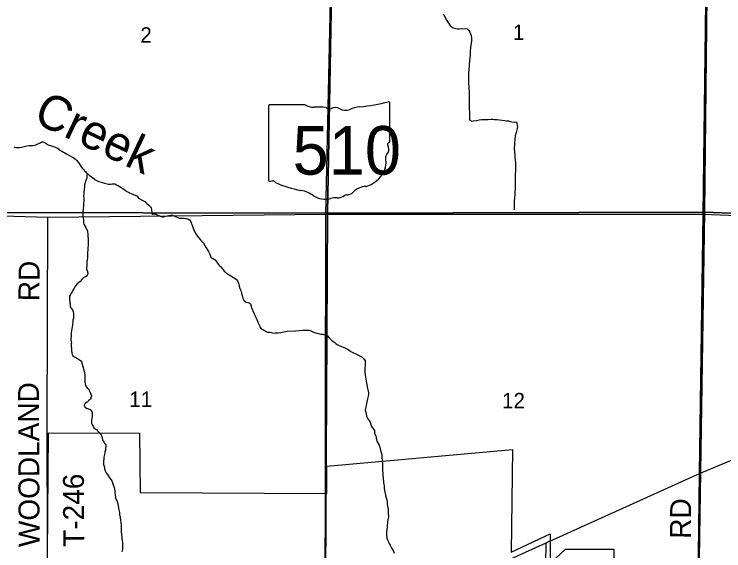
# Model space of a CAD drawing. Extents: x 1588073 to 2013523, y 1090242 to 1357120.
# Drawn here: x 1833520 to 1843684, y 1208129 to 1215819 of the extents above; entities that cross this region are included whole.
import ezdxf

# ---------------------------------------------------------------- set-up
doc = ezdxf.new("R2010")
doc.units = 0
for name, color, linetype in [('GM_X_City_Street', 7, 'Continuous'), ('GM_X_Corporation', 7, 'Continuous'), ('GM_X_Minor_River', 7, 'Continuous'), ('GM_X_Minor_River_Text', 7, 'Continuous'), ('GM_X_Section', 7, 'Continuous'), ('GM_X_Section_Text', 7, 'Continuous'), ('GM_X_State_Location', 7, 'Continuous'), ('GM_X_State_Route', 7, 'Continuous'), ('GM_X_State_Shield', 7, 'Continuous'), ('GM_X_Township', 7, 'Continuous'), ('GM_X_Township_Road', 7, 'Continuous'), ('GM_X_Township_Road_Text', 7, 'Continuous')]:
    doc.layers.add(name, color=color, linetype=linetype)

msp = doc.modelspace()

# ---------------------------------------------------------------- linework, layer by layer
at = {"layer": 'GM_X_City_Street'}
for points in [[(1841089, 1204921), (1841140, 1208244)], [(1833988, 1207450), (1833997, 1208069), (1833997, 1208178)]]:
    msp.add_lwpolyline(points, dxfattribs=at)
at = {"layer": 'GM_X_Corporation'}
msp.add_lwpolyline([(1833997, 1208069), (1834009, 1209818), (1835317, 1209817), (1835324, 1208965), (1837999, 1208948), (1837999, 1209343), (1840655, 1209581), (1840638, 1208110), (1841195, 1208370), (1841195, 1207946), (1841418, 1208154), (1842107, 1208154), (1842107, 1206005)], dxfattribs=at)
at = {"layer": 'GM_X_Minor_River'}
for points in [[(1839663, 1215823), (1839681, 1215791), (1839718, 1215731), (1839732, 1215703), (1839748, 1215677), (1839764, 1215655), (1839798, 1215627), (1839822, 1215619), (1839844, 1215613), (1839868, 1215608), (1839892, 1215610), (1839923, 1215612), (1839945, 1215610), (1839979, 1215612), (1840007, 1215608), (1840031, 1215588), (1840045, 1215560), (1840063, 1215514), (1840070, 1215474), (1840070, 1215432), (1840062, 1215376), (1840058, 1215342), (1840052, 1215285), (1840049, 1215239), (1840047, 1215195), (1840043, 1215151), (1840039, 1215099), (1840035, 1215071), (1840032, 1215035), (1840030, 1215011), (1840028, 1214987), (1840026, 1214940), (1840027, 1214826), (1840031, 1214780), (1840033, 1214744), (1840035, 1214716), (1840035, 1214688), (1840038, 1214652), (1840039, 1214455), (1840041, 1214425), (1840041, 1214361), (1840043, 1214333), (1840043, 1214307), (1840073, 1214287), (1840096, 1214289), (1840142, 1214297), (1840178, 1214305), (1840220, 1214308), (1840254, 1214310), (1840282, 1214310), (1840308, 1214312), (1840352, 1214314), (1840374, 1214314), (1840396, 1214312), (1840438, 1214311), (1840472, 1214305), (1840510, 1214299), (1840544, 1214295), (1840571, 1214293), (1840599, 1214289), (1840627, 1214283), (1840649, 1214278), (1840679, 1214274), (1840715, 1214278)], [(1840715, 1214278), (1840727, 1214198), (1840719, 1214160), (1840708, 1214125), (1840696, 1214077), (1840690, 1214015), (1840688, 1213983), (1840686, 1213959), (1840683, 1213891), (1840689, 1213800), (1840691, 1213758), (1840694, 1213734), (1840698, 1213694), (1840700, 1213640), (1840698, 1213596), (1840698, 1213570), (1840697, 1213530), (1840697, 1213490), (1840695, 1213461), (1840696, 1213321), (1840690, 1213271), (1840690, 1213225), (1840686, 1213195), (1840683, 1213126), (1840681, 1213098), (1840681, 1213070), (1840679, 1213046), (1840679, 1213014)], [(1833513, 1213918), (1833545, 1213909), (1833572, 1213909), (1833596, 1213911), (1833626, 1213915), (1833664, 1213925), (1833700, 1213931), (1833734, 1213936), (1833762, 1213938), (1833788, 1213938), (1833810, 1213944), (1833830, 1213948), (1833890, 1213978), (1833918, 1213989), (1833934, 1213989), (1833964, 1213975), (1834006, 1213947), (1834052, 1213931), (1834066, 1213927), (1834099, 1213917), (1834141, 1213899), (1834155, 1213889), (1834163, 1213873), (1834203, 1213854), (1834227, 1213840), (1834245, 1213830), (1834267, 1213820), (1834304, 1213800), (1834356, 1213768), (1834394, 1213746), (1834414, 1213726), (1834432, 1213704), (1834449, 1213680), (1834463, 1213656), (1834481, 1213630), (1834497, 1213610), (1834515, 1213588), (1834529, 1213574), (1834543, 1213566), (1834551, 1213552), (1834565, 1213542), (1834596, 1213514), (1834626, 1213489), (1834660, 1213463), (1834672, 1213449), (1834700, 1213437), (1834732, 1213423), (1834767, 1213411), (1834811, 1213397), (1834871, 1213383), (1834903, 1213384), (1834923, 1213386), (1834941, 1213388), (1834963, 1213386), (1834985, 1213376), (1835007, 1213364), (1835025, 1213356), (1835046, 1213342), (1835076, 1213320), (1835110, 1213296), (1835134, 1213280), (1835156, 1213268), (1835170, 1213260), (1835196, 1213251), (1835228, 1213237), (1835261, 1213219), (1835279, 1213209), (1835299, 1213181), (1835355, 1213155), (1835373, 1213145), (1835391, 1213133), (1835421, 1213105), (1835450, 1213081), (1835468, 1213063), (1835482, 1213047)], [(1834572, 1213537), (1834562, 1213510), (1834558, 1213474), (1834540, 1213420), (1834528, 1213374), (1834528, 1213360), (1834526, 1213344), (1834521, 1213306), (1834517, 1213263), (1834515, 1213239), (1834513, 1213219), (1834515, 1213171), (1834512, 1213077), (1834506, 1213031), (1834502, 1212987), (1834504, 1212938), (1834511, 1212866), (1834511, 1212848), (1834513, 1212828), (1834519, 1212812), (1834533, 1212788), (1834547, 1212760), (1834568, 1212710), (1834570, 1212696), (1834574, 1212674), (1834576, 1212628), (1834578, 1212612), (1834578, 1212562), (1834579, 1212512), (1834577, 1212467), (1834575, 1212441), (1834571, 1212397), (1834568, 1212329), (1834566, 1212297), (1834562, 1212273), (1834560, 1212219), (1834556, 1212183), (1834556, 1212166), (1834569, 1212130), (1834573, 1212098), (1834567, 1212080), (1834549, 1212060), (1834519, 1212046), (1834495, 1212020), (1834465, 1211990), (1834443, 1211971), (1834423, 1211955), (1834397, 1211925), (1834375, 1211881), (1834357, 1211855), (1834348, 1211839), (1834334, 1211822), (1834326, 1211800), (1834312, 1211776), (1834312, 1211724), (1834316, 1211702), (1834318, 1211684), (1834320, 1211668), (1834322, 1211634), (1834331, 1211612), (1834353, 1211580), (1834363, 1211556), (1834369, 1211528), (1834369, 1211498), (1834367, 1211464), (1834363, 1211450), (1834362, 1211434), (1834360, 1211407), (1834354, 1211367), (1834346, 1211309), (1834340, 1211279), (1834338, 1211251), (1834338, 1211237), (1834337, 1211217), (1834337, 1211201), (1834331, 1211167), (1834331, 1211145), (1834337, 1211127), (1834339, 1211109), (1834337, 1211094), (1834337, 1211052), (1834339, 1211036), (1834340, 1211000), (1834344, 1210966), (1834350, 1210944), (1834360, 1210922), (1834386, 1210908), (1834426, 1210884), (1834471, 1210856), (1834485, 1210838), (1834495, 1210804), (1834503, 1210768), (1834509, 1210754), (1834517, 1210714), (1834526, 1210684), (1834530, 1210642), (1834532, 1210546), (1834538, 1210518), (1834543, 1210498), (1834553, 1210484), (1834565, 1210466)], [(1835482, 1213047), (1835488, 1213013), (1835490, 1212977), (1835492, 1212961), (1835506, 1212953), (1835520, 1212957), (1835538, 1212955), (1835553, 1212951), (1835569, 1212946), (1835593, 1212936), (1835611, 1212926), (1835627, 1212920), (1835643, 1212916), (1835659, 1212916), (1835687, 1212924), (1835737, 1212936), (1835759, 1212938), (1835775, 1212940), (1835789, 1212937), (1835807, 1212931), (1835825, 1212921), (1835841, 1212913), (1835865, 1212905), (1835884, 1212897), (1835910, 1212895), (1835928, 1212897), (1835946, 1212897), (1835974, 1212893), (1835990, 1212891), (1836008, 1212887), (1836030, 1212874), (1836050, 1212844), (1836064, 1212807), (1836077, 1212765), (1836097, 1212715), (1836121, 1212671), (1836141, 1212643), (1836161, 1212619), (1836190, 1212587), (1836232, 1212536), (1836270, 1212472), (1836301, 1212420), (1836319, 1212388), (1836331, 1212353), (1836335, 1212335), (1836351, 1212326), (1836367, 1212320), (1836386, 1212310), (1836400, 1212300), (1836408, 1212286), (1836422, 1212266), (1836430, 1212252), (1836456, 1212218), (1836472, 1212206), (1836496, 1212180), (1836508, 1212164), (1836529, 1212138), (1836545, 1212120), (1836559, 1212108), (1836575, 1212096), (1836599, 1212082), (1836621, 1212070), (1836637, 1212062), (1836686, 1212030), (1836704, 1212016), (1836718, 1211998), (1836732, 1211964), (1836744, 1211920), (1836754, 1211886), (1836767, 1211860), (1836773, 1211840), (1836777, 1211820), (1836783, 1211788), (1836795, 1211750), (1836811, 1211718), (1836825, 1211706), (1836842, 1211694), (1836884, 1211684), (1836900, 1211672), (1836912, 1211642), (1836916, 1211624), (1836922, 1211604), (1836938, 1211568), (1836955, 1211524), (1836975, 1211480), (1836995, 1211446), (1837011, 1211404), (1837024, 1211376), (1837032, 1211356), (1837040, 1211340), (1837048, 1211322), (1837086, 1211298), (1837102, 1211290), (1837130, 1211272), (1837146, 1211262), (1837180, 1211261), (1837204, 1211259), (1837231, 1211249), (1837259, 1211253), (1837299, 1211255), (1837341, 1211257)], [(1837341, 1211257), (1837381, 1211268), (1837431, 1211278), (1837547, 1211282), (1837605, 1211287), (1837653, 1211289), (1837697, 1211293), (1837729, 1211291), (1837751, 1211289), (1837768, 1211283), (1837790, 1211271), (1837820, 1211256), (1837838, 1211252), (1837860, 1211250), (1837892, 1211240), (1837912, 1211234), (1837940, 1211232), (1837956, 1211230), (1837982, 1211222), (1838006, 1211208), (1838029, 1211186), (1838051, 1211160), (1838073, 1211140), (1838113, 1211113), (1838127, 1211101), (1838145, 1211087), (1838173, 1211071), (1838208, 1211059), (1838234, 1211047), (1838264, 1211031), (1838294, 1211019), (1838320, 1211005), (1838344, 1210987), (1838362, 1210977), (1838382, 1210967), (1838405, 1210956), (1838431, 1210942), (1838453, 1210932), (1838471, 1210922), (1838487, 1210914), (1838505, 1210902), (1838525, 1210884), (1838545, 1210850), (1838548, 1210802), (1838542, 1210736), (1838544, 1210687), (1838553, 1210615), (1838559, 1210561), (1838569, 1210507), (1838579, 1210457), (1838590, 1210417), (1838594, 1210393), (1838596, 1210373), (1838592, 1210345), (1838582, 1210307), (1838561, 1210218), (1838557, 1210188), (1838553, 1210166), (1838549, 1210146), (1838551, 1210130), (1838555, 1210116), (1838563, 1210092), (1838567, 1210056), (1838586, 1210022), (1838612, 1209984), (1838636, 1209908), (1838670, 1209868), (1838679, 1209854), (1838681, 1209834), (1838683, 1209816), (1838699, 1209774), (1838715, 1209700), (1838746, 1209642), (1838762, 1209594), (1838772, 1209553), (1838780, 1209525), (1838785, 1209499), (1838787, 1209463), (1838789, 1209421), (1838793, 1209369), (1838795, 1209321), (1838796, 1209279), (1838798, 1209237), (1838800, 1209211), (1838804, 1209169), (1838811, 1209108), (1838815, 1209078), (1838817, 1209060), (1838819, 1209028), (1838823, 1208994), (1838827, 1208968), (1838833, 1208948), (1838837, 1208930), (1838840, 1208916), (1838848, 1208888), (1838856, 1208858), (1838860, 1208828), (1838862, 1208798), (1838866, 1208774), (1838870, 1208744), (1838875, 1208720)], [(1834565, 1210466), (1834587, 1210444), (1834595, 1210428), (1834611, 1210390), (1834619, 1210374), (1834626, 1210348), (1834624, 1210334), (1834612, 1210300), (1834590, 1210281), (1834564, 1210259), (1834540, 1210247), (1834526, 1210231), (1834522, 1210209), (1834530, 1210191), (1834554, 1210175), (1834584, 1210163), (1834602, 1210157), (1834623, 1210145), (1834637, 1210113), (1834639, 1210095), (1834639, 1210077), (1834635, 1210049), (1834631, 1210023), (1834627, 1210005), (1834625, 1209991), (1834625, 1209969), (1834627, 1209953), (1834636, 1209933), (1834656, 1209907), (1834662, 1209893), (1834680, 1209879), (1834700, 1209867), (1834714, 1209847), (1834732, 1209831), (1834746, 1209817), (1834767, 1209793), (1834779, 1209751), (1834783, 1209711), (1834799, 1209703), (1834809, 1209677), (1834831, 1209653), (1834834, 1209625), (1834830, 1209599), (1834826, 1209567), (1834820, 1209553), (1834816, 1209526), (1834808, 1209492), (1834806, 1209470), (1834802, 1209440), (1834798, 1209420), (1834799, 1209390), (1834801, 1209366), (1834807, 1209340), (1834813, 1209308), (1834823, 1209274), (1834837, 1209244), (1834854, 1209220), (1834870, 1209198), (1834890, 1209168), (1834908, 1209144), (1834922, 1209122), (1834934, 1209090), (1834953, 1209036), (1834957, 1209012), (1834959, 1208990), (1834963, 1208962), (1834967, 1208928), (1834971, 1208904), (1834973, 1208890), (1834994, 1208837), (1835010, 1208781), (1835016, 1208741), (1835020, 1208715), (1835023, 1208697), (1835027, 1208677), (1835029, 1208649), (1835037, 1208607), (1835043, 1208565), (1835047, 1208533), (1835047, 1208519), (1835050, 1208503), (1835052, 1208481), (1835052, 1208447), (1835054, 1208409), (1835054, 1208389), (1835056, 1208375), (1835058, 1208350), (1835062, 1208324), (1835063, 1208306), (1835067, 1208274), (1835069, 1208254), (1835069, 1208236), (1835071, 1208206), (1835069, 1208182), (1835069, 1208158), (1835065, 1208130), (1835063, 1208112)], [(1838875, 1208720), (1838877, 1208696), (1838877, 1208660), (1838879, 1208635), (1838879, 1208617), (1838877, 1208595), (1838873, 1208573), (1838869, 1208549), (1838866, 1208521), (1838862, 1208501), (1838862, 1208485), (1838860, 1208461), (1838858, 1208439), (1838856, 1208419), (1838854, 1208405), (1838854, 1208347), (1838856, 1208323), (1838859, 1208308), (1838873, 1208276), (1838887, 1208250), (1838895, 1208224), (1838903, 1208208), (1838929, 1208160), (1838946, 1208134), (1838962, 1208094)]]:
    msp.add_lwpolyline(points, dxfattribs=at)
at = {"layer": 'GM_X_Section'}
for points in [[(1838217, 1218226), (1843467, 1218307), (1843407, 1212980), (1838006, 1212966), (1838105, 1218225)], [(1843467, 1218307), (1848704, 1218266), (1848622, 1212783), (1843407, 1212980)], [(1838105, 1218225), (1838006, 1212966), (1832729, 1212978), (1832786, 1218150), (1832922, 1218156)], [(1832729, 1212978), (1838006, 1212966), (1837979, 1207751), (1832640, 1207803)], [(1838006, 1212966), (1843407, 1212980), (1843328, 1207708), (1837979, 1207751)], [(1843407, 1212980), (1848622, 1212783), (1848606, 1207490), (1843328, 1207708)]]:
    msp.add_lwpolyline(points, close=True, dxfattribs=at)
at = {"layer": 'GM_X_State_Route'}
for points in [[(1837979, 1210040), (1837985, 1212953), (1838096, 1218216), (1838170, 1218318), (1838201, 1218383), (1838249, 1220869), (1838331, 1223513), (1838394, 1227694), (1838415, 1228941), (1838488, 1234093), (1838626, 1242044)], [(1841180, 1208261), (1841236, 1208287), (1843338, 1209236), (1843772, 1209417), (1845601, 1210197), (1846549, 1210619), (1847254, 1210994), (1847935, 1211464), (1848368, 1211738), (1848603, 1211895), (1849222, 1212232), (1850047, 1212700), (1850775, 1213187), (1852029, 1213891), (1853075, 1214451), (1853725, 1214823), (1853958, 1214975)], [(1837978, 1209352), (1837979, 1210040)], [(1837977, 1208981), (1837978, 1209352), (1837978, 1209352)], [(1837974, 1207658), (1837977, 1208981), (1837977, 1208981)], [(1840605, 1208000), (1840843, 1208111), (1841140, 1208244), (1841179, 1208261), (1841180, 1208261)]]:
    msp.add_lwpolyline(points, dxfattribs=at)
at = {"layer": 'GM_X_State_Shield'}
for p, q in [((1838901, 1213994), (1838901, 1214547)), ((1837161, 1214502), (1837161, 1213446)), ((1837688, 1214520), (1837178, 1214520)), ((1838901, 1213994), (1838901, 1213994))]:
    msp.add_line(p, q, dxfattribs=at)
for centre, major_axis, start_param, end_param in [((1838281, 1215961), (1845, 0), 4.814394, 5.042369), ((1838882, 1214549), (19.4, 0), 6.141152, 7.989035), ((1837181, 1214504), (20.2, 0), 1.712693, 3.28349), ((1837809, 1214643), (196, 0), 4.042523, 4.731795), ((1837874, 1213927), (702, 0), 1.404758, 1.657858), ((1838033, 1214510), (56.4, 0), 3.836095, 5.185415), ((1838116, 1214388), (117, 0), 0.950623, 2.079405), ((1838267, 1214555), (141, 0), 4.081561, 5.145723), ((1838517, 1214198), (371, 0), 1.699011, 2.107814), ((1838897, 1213953), (30, 0), 1.883978, 3.671073), ((1838706, 1213883), (180, 0), 5.934695, 6.695948), ((1838880, 1213992), (20.7, 0), 5.05454, 6.418171), ((1838970, 1213763), (131, 0), 2.387724, 3.262537), ((1838385, 1213692), (462, 0), 5.101752, 6.440018), ((1837181, 1213443), (20.3, 0), 3.00124, 4.508301), ((1837184, 1213551), (155, 0), 4.665946, 4.897461), ((1837216, 1213385), (56, 0), 0.519207, 1.627899), ((1837922, 1214334), (1333, 0), 4.195997, 4.488961), ((1838579, 1213149), (253, 0), 1.647645, 2.488434), ((1837525, 1212971), (417, 0), 0.823519, 1.323587), ((1837976, 1213379), (265, 0), 4.026481, 4.996735), ((1838148, 1213300), (141, 0), 4.691044, 5.507374), ((1838276, 1213198), (39.7, 0), 1.147584, 2.315152), ((1838259, 1213343), (149, 0), 4.937069, 5.64225), ((1838129, 1213014), (217, 0), 1.495662, 1.94098)]:
    msp.add_ellipse(centre, major_axis=major_axis, ratio=0.8, start_param=start_param, end_param=end_param, dxfattribs=at)
at = {"layer": 'GM_X_Township'}
for points in [[(1822454, 1217980), (1826179, 1218043), (1826396, 1218046), (1832767, 1218132), (1832904, 1218134), (1838096, 1218216), (1843456, 1218285), (1843390, 1212953), (1843338, 1209236), (1843273, 1204127), (1843209, 1199148), (1843132, 1191734), (1843105, 1189507), (1843068, 1186456), (1837772, 1186480), (1836614, 1186490), (1832499, 1186486), (1829633, 1186472), (1827562, 1186497), (1821835, 1186718)], [(1859011, 1186262), (1853690, 1186324), (1853645, 1186324), (1851014, 1186349), (1848393, 1186378), (1845738, 1186419), (1843068, 1186456), (1843105, 1189507), (1843132, 1191734), (1843209, 1199148), (1843273, 1204127), (1843338, 1209236), (1843390, 1212953), (1843456, 1218285), (1848744, 1218244), (1854040, 1218203)]]:
    msp.add_lwpolyline(points, dxfattribs=at)
at = {"layer": 'GM_X_Township_Road'}
for points in [[(1843390, 1212953), (1843390, 1212953), (1843456, 1218285)], [(1829226, 1212974), (1832693, 1212947), (1834001, 1212910)], [(1833991, 1209894), (1833991, 1209897), (1834001, 1212910)], [(1834001, 1212910), (1837985, 1212953)], [(1837985, 1212953), (1843390, 1212953)], [(1843338, 1209236), (1843390, 1212953)], [(1843390, 1212953), (1848617, 1212746)], [(1833997, 1208178), (1833991, 1209894)], [(1843284, 1204979), (1843338, 1209236)]]:
    msp.add_lwpolyline(points, dxfattribs=at)

# ---------------------------------------------------------------- texts
at = {"layer": 'GM_X_Minor_River_Text'}
msp.add_text('Creek', height=500.3, rotation=334.6353, dxfattribs=at).set_placement((1833773, 1214281))
at = {"layer": 'GM_X_Section_Text'}
for s, p in [('1', (1840664, 1215449)), ('2', (1835326, 1215411)), ('11', (1835168, 1210191)), ('12', (1840507, 1210171))]:
    msp.add_text(s, height=221, rotation=0, dxfattribs=at).set_placement(p)
at = {"layer": 'GM_X_State_Location'}
msp.add_text('510', height=1, rotation=0, dxfattribs=at).set_placement((1837658, 1213831))
for s in ['s', 'r']:
    msp.add_text(s, height=1, dxfattribs=at).set_placement((1838011, 1213904))
at = {"layer": 'GM_X_State_Shield'}
msp.add_text('510', height=696.1, dxfattribs=at).set_placement((1837507, 1213520))
at = {"layer": 'GM_X_Township_Road_Text'}
for s, rotation, p in [('RD', 89.5045, (1833880, 1211705)), ('WOODLAND', 90.2333, (1833884, 1208183)), ('T-246', 90.2818, (1834523, 1208187)), ('RD', 89.5063, (1843212, 1208300))]:
    msp.add_text(s, height=300, rotation=rotation, dxfattribs=at).set_placement(p)

doc.saveas('drawing.dxf')
